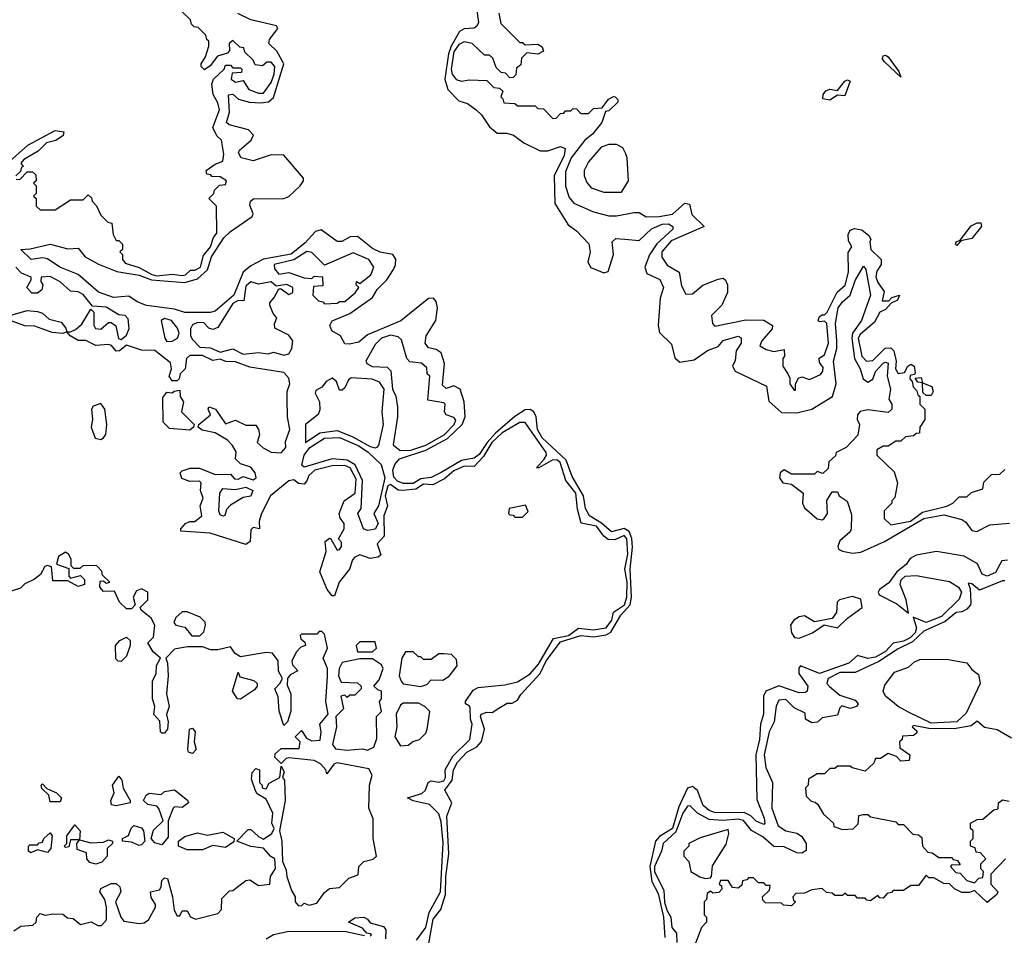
# Model space of a CAD drawing. Extents: x 2737310 to 2869991, y 870230 to 1012730.
# Tile 454 of 479: x 2810405 to 2814282, y 942764 to 946369. Entities that reach past the tile are written whole.
import ezdxf

# ---------------------------------------------------------------- set-up
doc = ezdxf.new("R2010")
doc.units = 0

msp = doc.modelspace()

# ---------------------------------------------------------------- linework, layer by layer
at = {"layer": '0CON02XD'}
for points in [[(2810391.7, 945741.7), (2810405, 945740), (2810435, 945770), (2810455, 945770), (2810468.3, 945758.3), (2810470, 945735), (2810460, 945725), (2810470, 945715), (2810470, 945685), (2810460, 945675), (2810470, 945665), (2810470, 945635), (2810485, 945620), (2810545, 945620), (2810605, 945660), (2810655, 945660), (2810675, 945680), (2810688.3, 945668.3), (2810690, 945655), (2810707, 945637), (2810725, 945600), (2810751.7, 945571.7), (2810768.3, 945568.3), (2810773, 945523), (2810785, 945500), (2810795, 945500), (2810810, 945485), (2810810, 945465), (2810800, 945455), (2810810, 945445), (2810810, 945425), (2810820.7, 945410.7), (2810875, 945393.8), (2810925, 945365.8), (2810945, 945361.1), (2811005, 945367.5), (2811045, 945362), (2811057.5, 945365), (2811077.5, 945382.5), (2811095, 945383.3), (2811116.7, 945395), (2811129.3, 945440.7), (2811156.7, 945475), (2811168.3, 945511.7), (2811181.7, 945528.3), (2811180, 945635), (2811150, 945665), (2811170, 945685), (2811171.7, 945698.3), (2811191.7, 945718.3), (2811215, 945720), (2811220, 945735), (2811195, 945750), (2811161.7, 945751.7), (2811158.3, 945758.3), (2811141.7, 945761.7), (2811140, 945775), (2811175, 945800), (2811205, 945812.5), (2811209.3, 945839.3), (2811200, 945895), (2811181.7, 945911.7), (2811166.2, 945945), (2811192, 946015), (2811185, 946042.5), (2811166.7, 946075), (2811162, 946115), (2811168, 946135), (2811210, 946175), (2811215, 946190), (2811235, 946190), (2811245, 946180), (2811275, 946180), (2811280, 946175), (2811278.3, 946161.7), (2811241.7, 946158.3), (2811237.5, 946135), (2811255, 946123.3), (2811285, 946130), (2811307.5, 946095), (2811345, 946080), (2811365, 946080), (2811395, 946122.5), (2811407.5, 946155), (2811410, 946185), (2811395, 946202.5), (2811378.3, 946201.7), (2811361.7, 946188.3), (2811331.7, 946191.7), (2811325, 946210), (2811291.7, 946241.7), (2811288.3, 946258.3), (2811271.7, 946261.7), (2811245, 946287.5), (2811230, 946275), (2811231.7, 946248.3), (2811223, 946237), (2811183.9, 946226.1), (2811155, 946187.5), (2811132.5, 946172.5), (2811120, 946185), (2811120, 946195), (2811137, 946223), (2811150, 946265), (2811150, 946285), (2811141.7, 946291.7), (2811138.3, 946308.3), (2811108.3, 946338.3), (2811091.7, 946341.7), (2811081.7, 946351.7), (2811078.3, 946368.3), (2811045, 946400)], [(2812014.3, 942725), (2812032.8, 942827.2), (2812064, 942865), (2812081.5, 942925), (2812083.2, 942995), (2812095.6, 943085), (2812086.7, 943233.3), (2812106.2, 943285), (2812078.8, 943335), (2812107.5, 943375), (2812112.9, 943415), (2812128.6, 943445), (2812165.8, 943485), (2812205, 943505.8), (2812223, 943527), (2812236, 943575), (2812220, 943625), (2812222, 943635), (2812245, 943642.5), (2812265, 943640.8), (2812292, 943658), (2812325, 943677.5), (2812345, 943678), (2812365, 943690), (2812378.1, 943711.9), (2812454.3, 943795), (2812477.8, 943845), (2812535, 943919.4), (2812615, 943944.4), (2812665, 943938.9), (2812715, 943947.5), (2812733.1, 943956.9), (2812772.9, 944025), (2812808.5, 944065), (2812814.6, 944095), (2812809.1, 944205), (2812818, 944292), (2812816.2, 944326.2), (2812805, 944354.2), (2812785, 944365.6), (2812735, 944352.5), (2812696.1, 944386.1), (2812649.2, 944415), (2812633.1, 944445), (2812625.6, 944495), (2812580.2, 944570.2), (2812556.9, 944635), (2812462.6, 944722.6), (2812444.4, 944755), (2812438.6, 944805), (2812430, 944825), (2812415, 944834.2), (2812395, 944832.9), (2812355, 944806.9), (2812279.2, 944740.8), (2812246.4, 944705), (2812215, 944656.9), (2812195, 944642.2), (2812145, 944633.5), (2812065, 944585.6), (2812025, 944566.7), (2811985, 944561.5), (2811955, 944542.5), (2811915, 944543.3), (2811892.2, 944552.2), (2811878.3, 944568.3), (2811874.3, 944595), (2811882.4, 944617.6), (2811900.4, 944639.6), (2812005, 944674.5), (2812089.4, 944720.6), (2812148.1, 944775), (2812158.9, 944805), (2812155.7, 944865), (2812139.2, 944915), (2812115, 944927.1), (2812085, 944917.5), (2812070, 944930), (2812078.1, 945015), (2812065, 945057.5), (2812045, 945071.2), (2812015, 945076.7), (2812001.2, 945095), (2812005.8, 945125), (2812044.2, 945185), (2812050, 945235), (2812045, 945260), (2812035, 945273.3), (2812015, 945272), (2811906.6, 945183.4), (2811775, 945128.9), (2811740.8, 945099.2), (2811702, 945092), (2811685, 945092.5), (2811668.8, 945125), (2811634.3, 945144.3), (2811626.2, 945165), (2811636.1, 945183.9), (2811705, 945212.5), (2811795, 945276), (2811813.2, 945306.8), (2811850.8, 945345), (2811877.5, 945385), (2811885.5, 945404.5), (2811885.7, 945425.7), (2811874.2, 945444.2), (2811824.3, 945454.3), (2811795, 945468), (2811735, 945515.7), (2811705.9, 945514.1), (2811674.1, 945495.9), (2811655, 945495.8), (2811592.3, 945542.3), (2811570, 945535), (2811529.2, 945490.8), (2811474.5, 945445.5), (2811365, 945426.9), (2811315, 945400), (2811285.7, 945375), (2811248.1, 945285), (2811175, 945222), (2811155, 945216), (2811055.9, 945215.9), (2811015, 945229.2), (2810904.3, 945244.3), (2810868, 945258), (2810835, 945280), (2810775, 945275.8), (2810715, 945296.2), (2810635, 945365.7), (2810562.5, 945395), (2810515, 945428), (2810495, 945431.2), (2810450, 945425), (2810410, 945465), (2810446.4, 945466.4), (2810525, 945485.7), (2810595, 945466.7), (2810635, 945470), (2810662.5, 945435), (2810715, 945406), (2810787.9, 945377.9), (2810875, 945363.1), (2810924.6, 945344.6), (2811055.5, 945334.5), (2811105, 945348.6), (2811145, 945384.2), (2811160, 945435), (2811209.1, 945510.9), (2811234.6, 945535.4), (2811320, 945595), (2811323.8, 945605), (2811310.7, 945639.3), (2811313.3, 945655), (2811325.7, 945664.3), (2811445, 945665.7), (2811465, 945672.9), (2811510, 945715), (2811523.3, 945735), (2811523.3, 945745), (2811445, 945835.6), (2811395, 945836.7), (2811325, 945813.1), (2811276.7, 945825), (2811266.2, 945845), (2811271.2, 945855), (2811316, 945895), (2811325.8, 945915), (2811306.2, 945935), (2811230, 945955), (2811220, 945965), (2811231.2, 946005), (2811227, 946073), (2811245, 946076.7), (2811266.2, 946056.2), (2811310, 946045), (2811355, 946041.4), (2811385, 946046), (2811405, 946062.5), (2811445.6, 946195), (2811418, 946245), (2811386, 946275), (2811388.8, 946291.2), (2811421.2, 946335), (2811416.2, 946345), (2811315, 946369.2), (2811264.3, 946394.3)], [(2812204.2, 946415), (2812211.2, 946358.8), (2812205.8, 946344.2), (2812195, 946336.2), (2812155, 946333.3), (2812137.3, 946322.7), (2812104.4, 946265), (2812093.5, 946235), (2812079.4, 946135), (2812091.4, 946095), (2812135, 946050), (2812168.8, 946038.8), (2812202.5, 946015), (2812224.1, 945994.1), (2812255, 945947.5), (2812285, 945922.5), (2812323, 945923), (2812350, 945915), (2812390, 945885), (2812455, 945853.3), (2812485, 945853.3), (2812535, 945870), (2812552.5, 945862.5), (2812548.6, 945835), (2812509.2, 945755), (2812512, 945645), (2812565, 945561.2), (2812597.7, 945537.7), (2812646.1, 945486.1), (2812651.2, 945455), (2812642.9, 945415), (2812653.8, 945393.8), (2812705, 945372.5), (2812722.3, 945377.7), (2812744, 945445), (2812738.8, 945495), (2812752.5, 945507.5), (2812787.5, 945505), (2812845, 945500), (2812893.7, 945546.3), (2812935, 945564.3), (2812960, 945565), (2812977.5, 945555), (2812976.7, 945545), (2812913.7, 945486.3), (2812885, 945443.3), (2812866.7, 945395), (2812875, 945370), (2812925.9, 945345.9), (2812940, 945315), (2812927, 945273), (2812918.8, 945165), (2812925, 945137.5), (2812972, 945092), (2812985, 945037.5), (2813005, 945021.2), (2813060.7, 945029.3), (2813113.9, 945066.1), (2813155, 945082.5), (2813175, 945106.7), (2813235, 945122.5), (2813246.7, 945116.7), (2813246.7, 945095), (2813226.7, 945065), (2813223, 945027), (2813212.5, 945005), (2813222.5, 944985), (2813346.4, 944926.4), (2813355, 944867.5), (2813405, 944822.5), (2813465, 944821.2), (2813525, 944836.2), (2813606, 944885), (2813620, 944935), (2813610, 945025), (2813623.1, 945075), (2813623.3, 945105)], [(2812292.5, 946395), (2812300, 946355), (2812375, 946280), (2812385, 946280), (2812395, 946270), (2812445, 946272.5), (2812463, 946263), (2812467.5, 946245), (2812445, 946233.3), (2812401.7, 946238.3), (2812381.7, 946218.3), (2812378.3, 946191.7), (2812361.7, 946178.3), (2812358.3, 946151.7), (2812348.3, 946141.7), (2812335, 946140), (2812318.3, 946158.3), (2812301.7, 946161.7), (2812281.7, 946181.7), (2812268.3, 946218.3), (2812255, 946230), (2812235, 946230), (2812187.5, 946275), (2812155, 946282), (2812135, 946272), (2812115, 946243.3), (2812104.5, 946175), (2812108, 946155), (2812123.9, 946133.9), (2812145, 946127.5), (2812175, 946132.5), (2812245, 946130), (2812271.7, 946101.7), (2812295, 946100), (2812308.3, 946088.3), (2812300, 946065), (2812308.3, 946058.3), (2812311.7, 946041.7), (2812355, 946040), (2812365, 946030), (2812435, 946030), (2812445, 946020), (2812468.3, 946018.3), (2812505, 945980), (2812518.3, 945981.7), (2812535, 946000), (2812548.3, 946001.7), (2812555, 946010), (2812575, 946010), (2812585, 946020), (2812598.3, 946018.3), (2812615, 946000), (2812645, 946000), (2812665, 946020), (2812698.3, 946021.7), (2812723.6, 946056.4), (2812743, 946067), (2812750, 946065), (2812760, 946055), (2812760, 946045), (2812725, 946010), (2812711.7, 946008.3), (2812697.5, 945965), (2812661.2, 945918.8), (2812631.2, 945895), (2812576.2, 945825), (2812555, 945770), (2812553.9, 945713.9), (2812569.3, 945669.3), (2812587, 945647), (2812665, 945612.5), (2812725, 945597.5), (2812755, 945596.7), (2812825, 945610), (2812845, 945610), (2812872.5, 945592.5), (2812923.8, 945593.8), (2812975.9, 945604.1), (2813025, 945646.7), (2813043.3, 945643.3), (2813051.7, 945601.7), (2813100, 945555), (2812971.2, 945498.8), (2812933.3, 945455), (2812933.9, 945433.9), (2812955, 945402.5), (2813002.5, 945375), (2813010.7, 945320.7), (2813028.3, 945288.3), (2813055, 945290), (2813095, 945323.8), (2813155, 945347.5), (2813175, 945351.2), (2813185, 945343.3), (2813192.5, 945325), (2813192, 945295), (2813170, 945245), (2813130, 945205), (2813133, 945173), (2813143, 945163), (2813265, 945187.5), (2813335, 945186.7), (2813370, 945165), (2813368.3, 945151.7), (2813327.5, 945105), (2813320, 945085), (2813345, 945070), (2813375, 945062.5), (2813415, 945070), (2813417.5, 945045), (2813410, 945035), (2813410, 945005), (2813430, 944975), (2813437.5, 944957.5), (2813437.5, 944935), (2813455, 944910), (2813460, 944910), (2813460, 944935), (2813471.7, 944958.3), (2813485, 944962.5), (2813515, 944952.5), (2813558.3, 944971.7), (2813567.5, 944985), (2813569.3, 944999.3), (2813555, 945020), (2813553.6, 945036.4), (2813575, 945050), (2813590, 945095), (2813583.6, 945173.6), (2813575, 945182.5), (2813555, 945180), (2813550, 945185), (2813555, 945200), (2813565, 945206.7), (2813575, 945207.5), (2813585, 945217.5), (2813623.9, 945296.1), (2813655.8, 945324.2), (2813669.2, 945375), (2813667, 945453), (2813682.5, 945475), (2813668.3, 945498.3), (2813667, 945523), (2813675, 945540), (2813693, 945547), (2813721.7, 945541.7), (2813749.3, 945519.3), (2813757.5, 945505), (2813752.5, 945495), (2813757.5, 945465), (2813797.5, 945425), (2813797.5, 945405), (2813780.5, 945379.5), (2813776.4, 945356.4), (2813783.8, 945335), (2813809.3, 945299.3), (2813801.7, 945261.7), (2813827.5, 945262.5), (2813840, 945275), (2813870, 945285), (2813862.5, 945265), (2813837.5, 945252.5), (2813815, 945227.5), (2813792.5, 945217.5), (2813771.7, 945178.3), (2813715, 945130), (2813706.7, 945115), (2813721.2, 945045), (2813740, 945025), (2813765, 945027.5), (2813813.8, 945076.2), (2813835, 945077.5), (2813847.5, 945065), (2813856.2, 945025), (2813854.2, 944994.2), (2813865, 944976.7), (2813890, 944980), (2813902.5, 945005), (2813915, 945012.5), (2813927.5, 945005), (2813931.7, 944978.3), (2813928.3, 944971.7), (2813911.7, 944968.3), (2813910, 944955), (2813920, 944945), (2813923, 944923), (2813938.3, 944908.3), (2813941.7, 944891.7), (2813950, 944885), (2813950, 944855), (2813970, 944835), (2813970, 944795), (2813950, 944765), (2813948.3, 944741.7), (2813935, 944740), (2813925, 944730), (2813893, 944727), (2813875, 944710), (2813855, 944710), (2813825, 944690), (2813805, 944690), (2813780, 944675), (2813780, 944655), (2813848.3, 944588.3), (2813862.5, 944545), (2813851.7, 944488.3), (2813840, 944475), (2813840, 944465), (2813810, 944435), (2813810, 944405), (2813835, 944380), (2813912.5, 944395), (2813960, 944430), (2814056.4, 944453.6), (2814080, 944465), (2814105, 944490), (2814135, 944490), (2814153, 944507), (2814198.3, 944521.7), (2814201.7, 944548.3), (2814231.7, 944578.3), (2814265, 944580), (2814285, 944597.5)], [(2813875, 946142.5), (2813810, 946205), (2813803.3, 946215), (2813805, 946226.7), (2813815, 946230), (2813825, 946222.5), (2813866.7, 946165), (2813875, 946142.5)], [(2813595, 946052), (2813567.5, 946057.5), (2813568.8, 946075), (2813580.3, 946089.7), (2813595, 946096.2), (2813625, 946090), (2813655, 946127.5), (2813665, 946132.5), (2813675, 946127.5), (2813655, 946070), (2813625, 946072.5), (2813595, 946052)], [(2810365, 945811.2), (2810437.5, 945875), (2810545, 945933.3), (2810578.3, 945928.3), (2810576.7, 945913.3), (2810547, 945893), (2810510, 945885), (2810478.3, 945851.7), (2810421.7, 945818.3), (2810410, 945805), (2810418.3, 945791.7), (2810411.7, 945788.3), (2810408.3, 945771.7), (2810390, 945755)], [(2812775, 945690), (2812802.5, 945735), (2812797.5, 945825), (2812791.7, 945841.7), (2812780, 945865), (2812755, 945877.5), (2812725, 945877.5), (2812695, 945867.5), (2812645, 945810), (2812627.5, 945775), (2812627.5, 945755), (2812638.3, 945728.3), (2812655, 945707.5), (2812705, 945690), (2812775, 945690)], [(2814095, 945480), (2814090, 945485), (2814092.5, 945495), (2814108.3, 945501.7), (2814152.3, 945557.7), (2814175, 945570), (2814190, 945570), (2814192.5, 945555), (2814155, 945507.5), (2814111.7, 945498.3), (2814095, 945480)], [(2811605, 945250), (2811655, 945252.5), (2811665, 945260), (2811685, 945260), (2811726.4, 945293.6), (2811740, 945315), (2811730, 945325), (2811731.7, 945338.3), (2811745, 945330), (2811787.5, 945365), (2811800, 945395), (2811780, 945425), (2811718.3, 945451.7), (2811605, 945402.5), (2811555, 945452.5), (2811536.2, 945456.2), (2811485, 945424.3), (2811407.5, 945405), (2811408.3, 945388.3), (2811425, 945367.5), (2811465, 945373.8), (2811525, 945353.3), (2811555, 945350), (2811565, 945360), (2811597, 945357), (2811598.3, 945321.7), (2811561.7, 945318.3), (2811560, 945285), (2811581.7, 945261.7), (2811598.3, 945258.3), (2811605, 945250)], [(2810375, 945207.5), (2810435, 945223.8), (2810475, 945220), (2810495, 945213.3), (2810520.5, 945190.5), (2810568.8, 945178.8), (2810586.7, 945155), (2810590, 945140), (2810605, 945140), (2810625, 945150), (2810649.5, 945170.5), (2810685, 945230), (2810697.5, 945217.5), (2810697, 945167), (2810703.6, 945153.6), (2810725, 945151.2), (2810755, 945177.5), (2810765, 945177.5), (2810783.6, 945163.6), (2810793.8, 945113.8), (2810805, 945110), (2810825, 945127.5), (2810836.4, 945153.6), (2810831.7, 945191.7), (2810820, 945205), (2810795, 945207.5), (2810745, 945237.5), (2810691.7, 945241.7), (2810655, 945287.5), (2810635, 945297.5), (2810605, 945300), (2810565, 945337.5), (2810525, 945357.5), (2810490, 945355), (2810488.3, 945338.3), (2810496.7, 945325), (2810492.5, 945305), (2810475, 945292.5), (2810453, 945293), (2810432.5, 945315), (2810450, 945345), (2810450, 945355), (2810411.7, 945371.7), (2810390, 945395)], [(2813623.3, 945105), (2813617.3, 945172.7), (2813628.6, 945235), (2813645, 945258.8), (2813675.6, 945284.4), (2813695, 945342.5), (2813728.3, 945398.3), (2813736.7, 945385), (2813756, 945285), (2813720, 945185), (2813684.4, 945135), (2813681.5, 945115), (2813692.2, 945035), (2813714.3, 944995), (2813726.2, 944955), (2813745, 944942), (2813765, 944953.3), (2813775.6, 944984.4), (2813805, 945016.2), (2813815, 945021.2), (2813825, 945016.7), (2813821.5, 944965), (2813834, 944915), (2813827.5, 944875), (2813840, 944855), (2813840, 944835), (2813825, 944822.5), (2813745, 944833.3), (2813715, 944826.7), (2813703.9, 944813.9), (2813703.3, 944795), (2813712.5, 944775), (2813706.1, 944733.9), (2813660, 944685), (2813620, 944665), (2813618.3, 944651.7), (2813591.7, 944628.3), (2813588.3, 944601.7), (2813568.3, 944581.7), (2813545, 944590), (2813535, 944580), (2813445, 944580), (2813415, 944596.7), (2813400, 944585), (2813397.5, 944565), (2813410, 944545), (2813445, 944540), (2813490, 944505), (2813487.5, 944465), (2813495, 944447.5), (2813545, 944404), (2813565, 944400), (2813573.3, 944405), (2813586, 944425), (2813583.6, 944476.4), (2813605, 944510), (2813625, 944510), (2813632.5, 944495), (2813663.3, 944473.3), (2813680.7, 944420.7), (2813680, 944365), (2813675, 944352.5), (2813635, 944317.5), (2813627.5, 944295), (2813630, 944285), (2813645, 944276.7), (2813685, 944269.2), (2813717.6, 944272.4), (2813811.2, 944315), (2813965, 944405.5), (2814045, 944418.9), (2814115, 944401.4), (2814131.1, 944391.1), (2814155, 944358), (2814174.3, 944354.3), (2814225, 944380), (2814303.6, 944386.4)], [(2811445, 945048.8), (2811465, 945053.3), (2811476.2, 945075), (2811480, 945105), (2811465, 945127.5), (2811410, 945155), (2811408.3, 945171.7), (2811417.5, 945195), (2811403, 945213), (2811390, 945245), (2811390, 945255), (2811407.5, 945275), (2811425, 945310), (2811435, 945310), (2811465, 945287.5), (2811480, 945295), (2811480, 945315), (2811456.4, 945326.4), (2811415, 945320), (2811395, 945337.5), (2811345, 945327.5), (2811315, 945337.5), (2811295, 945320), (2811288.3, 945261.7), (2811265, 945263.3), (2811245, 945251.2), (2811185, 945157.5), (2811165, 945150), (2811150, 945155), (2811130, 945175), (2811105, 945176.7), (2811085, 945167.5), (2811078.3, 945151.7), (2811077.5, 945125), (2811085, 945110), (2811115, 945080), (2811157, 945077), (2811195, 945060), (2811245, 945073.3), (2811285, 945052.5), (2811345, 945058.8), (2811383, 945053), (2811405, 945060), (2811445, 945048.8)], [(2811536.4, 944553.6), (2811525, 944540), (2811503, 944543), (2811485, 944557.5), (2811465, 944553.3), (2811393.3, 944495), (2811356.7, 944425), (2811347.5, 944395), (2811350, 944365), (2811325, 944370), (2811315, 944360), (2811312.5, 944315), (2811295, 944302.5), (2811155, 944347.5), (2811040, 944355), (2811040, 944365), (2811057.5, 944385), (2811075, 944393.3), (2811095, 944393.3), (2811122.5, 944415), (2811116.2, 944455), (2811127.5, 944485), (2811117.5, 944515), (2811120, 944545), (2811112.5, 944552.5), (2811075, 944551.2), (2811043, 944563), (2811037.5, 944585), (2811045, 944592.5), (2811076.4, 944603.6), (2811113, 944603), (2811175, 944578.8), (2811235, 944580), (2811250.7, 944560.7), (2811265, 944560), (2811285, 944570), (2811325, 944557.5), (2811336.2, 944565), (2811332.5, 944585), (2811315, 944606.7), (2811275, 944620), (2811255, 944640), (2811257, 944667), (2811243, 944693), (2811223, 944713), (2811175, 944742.5), (2811123.6, 944753.6), (2811107.5, 944765), (2811110, 944775), (2811157, 944813), (2811147.5, 944835), (2811150, 944845), (2811175.9, 944835.9), (2811215, 944777.5), (2811255, 944792.5), (2811295, 944772.5), (2811335, 944773.3), (2811345.9, 944755.9), (2811350, 944735), (2811340, 944705), (2811363.9, 944683.9), (2811395, 944666.2), (2811435, 944663.3), (2811452.5, 944685), (2811451.7, 944708.3), (2811468.8, 944755), (2811460, 944805), (2811458.8, 944875), (2811458.8, 944905), (2811468.8, 944935), (2811465, 944957.5), (2811445, 944980), (2811311.7, 945001.7), (2811255, 945022.5), (2811217, 945023), (2811195, 945032.5), (2811165, 945027.5), (2811125, 945047.5), (2811075, 945047.5), (2811062.5, 945035), (2811056.7, 944995), (2811037.5, 944975), (2811032.5, 944955), (2811025, 944947.5), (2811005, 944947.5), (2810993.3, 944965), (2811003.3, 944995), (2810998.3, 945018.3), (2810937, 945067), (2810885, 945067.5), (2810825, 945087.5), (2810797.5, 945065), (2810785, 945064), (2810766.2, 945086.2), (2810755, 945090), (2810705, 945086.2), (2810665, 945106.7), (2810635, 945106.7), (2810603.9, 945123.9), (2810590, 945140), (2810575, 945133.3), (2810533, 945137), (2810465, 945162.5), (2810425, 945163.3), (2810375, 945182.5)], [(2810985, 945102.5), (2811005, 945103.3), (2811026.7, 945115), (2811033.3, 945135), (2811026.7, 945155), (2811002.5, 945185), (2810975, 945192.5), (2810962.5, 945185), (2810976.7, 945115), (2810985, 945102.5)], [(2811902.9, 944672.9), (2811945, 944674.4), (2812005, 944694.4), (2812076, 944735), (2812116, 944775), (2812123, 944793), (2812115, 944802.5), (2812083.9, 944813.9), (2812077.5, 944825), (2812080, 944855), (2812075, 944860), (2812011.7, 944871.7), (2812020, 944965), (2812010, 944975), (2812008.3, 944998.3), (2811987, 945017), (2811941.7, 945021.7), (2811930, 945035), (2811908.3, 945108.3), (2811895, 945120), (2811865, 945126.7), (2811830, 945115), (2811805, 945090), (2811767.5, 945025), (2811772.5, 945015), (2811793.6, 945003.6), (2811851.7, 945001.7), (2811867, 944987), (2811872.5, 944915), (2811886.4, 944886.4), (2811892.5, 944845), (2811893.3, 944805), (2811876.2, 944695), (2811902.9, 944672.9)], [(2811805, 944683.8), (2811815, 944687.5), (2811820.5, 944699.5), (2811838, 944775), (2811832, 944825), (2811840, 944915), (2811821.7, 944941.7), (2811793.6, 944953.6), (2811710.7, 944959.3), (2811699.3, 944950.7), (2811685, 944920), (2811675, 944910), (2811665, 944910), (2811652.5, 944945), (2811635, 944957.5), (2811612.5, 944945), (2811595, 944922.5), (2811570.7, 944909.3), (2811568.3, 944898.3), (2811586.2, 944865), (2811586.4, 944833.6), (2811580, 944815), (2811530, 944775), (2811530, 944705), (2811587.5, 944742.5), (2811655, 944752), (2811716.8, 944726.8), (2811785, 944688), (2811805, 944683.8)], [(2813995, 944890), (2813975, 944890), (2813961.7, 944901.7), (2813960, 944940), (2813941.7, 944941.7), (2813931.7, 944958.3), (2813955, 944960), (2813960, 944940), (2813997.5, 944925), (2814002.5, 944905), (2813995, 944890)], [(2811075, 944753.3), (2810995, 944760), (2810970, 944785), (2810968.3, 944881.7), (2810985, 944902.5), (2811005, 944900), (2811013, 944907), (2811035, 944910), (2811037.5, 944885), (2811050, 944865), (2811042.5, 944825), (2811092.5, 944775), (2811090, 944765), (2811075, 944753.3)], [(2810725, 944716.7), (2810735, 944722.5), (2810744.2, 944735.8), (2810748.1, 944775), (2810740, 944835), (2810725, 944857.5), (2810695, 944847.5), (2810687.5, 944835), (2810691.2, 944795), (2810686.2, 944765), (2810701.7, 944721.7), (2810725, 944716.7)], [(2811967.5, 942745), (2812003.8, 942795), (2812016.9, 942853.1), (2812062.5, 942935), (2812072.7, 943127.3), (2812065, 943210), (2812055, 943242.5), (2812018.3, 943278.3), (2811955, 943293.3), (2811932.5, 943305), (2811988.3, 943321.7), (2812002.5, 943335), (2812013.9, 943366.1), (2812025, 943372.5), (2812055, 943366.2), (2812075, 943372.5), (2812082.5, 943385), (2812081.2, 943415), (2812110.6, 943469.4), (2812177.5, 943535), (2812187.5, 943595), (2812180, 943615), (2812179.3, 943659.3), (2812176.7, 943666.7), (2812160, 943675), (2812160, 943685), (2812190.7, 943729.3), (2812210.7, 943739.3), (2812315, 943750), (2812365, 943762.5), (2812415, 943793.8), (2812448.2, 943831.8), (2812507.7, 943932.3), (2812566.2, 943945), (2812606.2, 943973.8), (2812665, 943966.2), (2812715, 943974), (2812737.1, 944005), (2812744.1, 944035.9), (2812786.7, 944065), (2812796.5, 944095), (2812797.5, 944155), (2812788.1, 944205), (2812799.5, 944265), (2812795.6, 944325), (2812785, 944338), (2812749.2, 944320.8), (2812722.7, 944322.7), (2812705.6, 944335.6), (2812676.2, 944375), (2812616.7, 944386.7), (2812601.7, 944441.7), (2812595.7, 944505), (2812556, 944555), (2812533.8, 944625), (2812522.5, 944635), (2812504, 944636), (2812450, 944605), (2812440, 944605), (2812470.7, 944639.3), (2812480, 944655), (2812478.8, 944665), (2812395, 944783.3), (2812375, 944783.3), (2812305, 944742.9), (2812264.5, 944705), (2812248, 944678), (2812231.1, 944648.9), (2812195, 944610), (2812155, 944611.2), (2812115, 944593.3), (2812078.3, 944561.7), (2812031.7, 944538.3), (2811995, 944540), (2811965, 944520.8), (2811914.1, 944515.9), (2811895, 944516.2), (2811865, 944538.8), (2811855, 944533.8), (2811844.5, 944495), (2811853.8, 944455), (2811838.8, 944415), (2811840, 944335), (2811812.5, 944305), (2811827.5, 944262.5), (2811817, 944253), (2811785, 944247.5), (2811745, 944262.5), (2811725, 944253.3), (2811715, 944242.5), (2811704.3, 944205.7), (2811662.5, 944155), (2811645, 944100), (2811635, 944100), (2811616.2, 944125), (2811587.5, 944195), (2811612.5, 944275), (2811607.5, 944315), (2811625, 944327.5), (2811630, 944325), (2811655, 944280), (2811665, 944282.5), (2811672.5, 944295), (2811671.7, 944311.7), (2811660, 944325), (2811682.5, 944365), (2811682.5, 944385), (2811666.4, 944406.4), (2811663.3, 944425), (2811682.5, 944475), (2811725.6, 944504.4), (2811730.3, 944560.3), (2811705.8, 944605), (2811685, 944614), (2811635, 944612), (2811567.5, 944595), (2811543.8, 944575), (2811536.4, 944553.6)], [(2811775, 944358.1), (2811758.8, 944365), (2811736, 944425), (2811749.4, 944445), (2811754.5, 944555), (2811726.1, 944616.1), (2811695, 944634.5), (2811635, 944640.6), (2811525, 944606.7), (2811516.7, 944615), (2811525.6, 944655), (2811547.1, 944685), (2811605, 944721.9), (2811665, 944723.5), (2811740.8, 944690.8), (2811776.7, 944666.7), (2811828.1, 944618.1), (2811842.5, 944565), (2811817.5, 944455), (2811800, 944425), (2811816.7, 944385), (2811805, 944363.1), (2811775, 944358.1)], [(2811205, 944414.2), (2811195, 944420), (2811188.8, 944435), (2811192.9, 944505), (2811205, 944523.8), (2811255, 944518.8), (2811295, 944528.8), (2811322.5, 944515), (2811315, 944492.5), (2811285, 944487.5), (2811235, 944457.5), (2811219.3, 944440.7), (2811213, 944417), (2811205, 944414.2)], [(2812385, 944410), (2812407, 944433), (2812397, 944457), (2812332.5, 944445), (2812330, 944425), (2812335, 944420), (2812348.3, 944418.3), (2812355, 944410), (2812385, 944410)], [(2810381.7, 942781.7), (2810410, 942800), (2810456.1, 942803.9), (2810470, 942815), (2810472.5, 942835), (2810485, 942850), (2810505, 942842.5), (2810535, 942848.8), (2810575, 942847.5), (2810593, 942833), (2810615, 942830), (2810645, 942806.7), (2810686.7, 942816.7), (2810713, 942803), (2810727, 942803), (2810747.5, 942825), (2810747.5, 942875), (2810740, 942905), (2810720, 942935), (2810725, 942947.5), (2810765, 942967.5), (2810785, 942967.5), (2810800, 942955), (2810803.3, 942935), (2810782.5, 942895), (2810803.3, 942835), (2810815, 942820), (2810875, 942810), (2810895, 942812.5), (2810912.5, 942825), (2810940, 942875), (2810940, 942885), (2810923, 942913), (2810920, 942935), (2810955, 942942.5), (2810962.5, 942955), (2810965, 942980), (2810975, 942990), (2810987, 942987), (2811006.7, 942915), (2811013, 942863), (2811025, 942840), (2811035, 942840), (2811045, 942860), (2811065, 942860), (2811077, 942837), (2811097, 942827), (2811185, 942850), (2811200, 942865), (2811201.7, 942908.3), (2811231.7, 942938.3), (2811245, 942940), (2811295, 942980), (2811311.7, 942981.7), (2811345, 942960), (2811390, 942965), (2811393.3, 942995), (2811413, 943027), (2811410, 943065), (2811393.6, 943073.6), (2811365, 943107.5), (2811315, 943113.3), (2811260, 943135), (2811305, 943180), (2811315, 943180), (2811345, 943152.5), (2811365, 943142.5), (2811397.5, 943165), (2811407.5, 943185), (2811397.5, 943205), (2811402.5, 943245), (2811375, 943300), (2811340.7, 943320.7), (2811333, 943333), (2811318.3, 943378.3), (2811320, 943405), (2811335, 943420), (2811350, 943415), (2811350, 943365), (2811360, 943355), (2811360, 943345), (2811375, 943340), (2811387, 943363), (2811430, 943385), (2811435, 943430), (2811447, 943407), (2811440, 943385), (2811447.5, 943375), (2811450, 943295), (2811427.5, 943175), (2811436.7, 943135), (2811440, 943055), (2811455, 943020), (2811456.7, 942995), (2811475, 942940), (2811490, 942915), (2811490, 942895), (2811501.7, 942881.7), (2811515, 942880), (2811525, 942890), (2811545, 942882.5), (2811575, 942890), (2811605, 942932.5), (2811625, 942947.5), (2811665, 942952.5), (2811701.7, 942988.3), (2811738.3, 943001.7), (2811740, 943035), (2811760, 943055), (2811797, 943063), (2811810, 943075), (2811796.7, 943145), (2811797, 943223), (2811780, 943265), (2811782.5, 943355), (2811792.5, 943395), (2811779.3, 943419.3), (2811655, 943442.5), (2811641.7, 943438.3), (2811615, 943400), (2811610, 943415), (2811589.3, 943439.3), (2811565, 943452.5), (2811465, 943462.5), (2811455, 943460), (2811435, 943440), (2811410, 943465), (2811411.7, 943478.3), (2811435, 943500), (2811505, 943500), (2811510, 943525), (2811490, 943545), (2811515, 943570), (2811535, 943540), (2811555, 943530), (2811588.3, 943531.7), (2811592.5, 943565), (2811587.5, 943595), (2811620, 943635), (2811610, 943685), (2811617, 943783), (2811617.5, 943815), (2811600, 943855), (2811616.7, 943895), (2811605, 943950), (2811595, 943960), (2811585, 943960), (2811575, 943950), (2811515, 943950), (2811510, 943945), (2811511.7, 943931.7), (2811528.3, 943918.3), (2811530, 943905), (2811511.7, 943898.3), (2811495, 943880), (2811476.7, 943845), (2811479.3, 943829.3), (2811500, 943805), (2811470.7, 943789.3), (2811460, 943775), (2811458.3, 943748.3), (2811472.5, 943715), (2811473, 943647), (2811460, 943605), (2811445, 943590), (2811427, 943647), (2811423, 943703), (2811410, 943735), (2811430, 943755), (2811440, 943775), (2811423.6, 943803.6), (2811422.5, 943845), (2811400, 943875), (2811375, 943877.5), (2811275, 943860), (2811253.6, 943873.6), (2811235, 943900), (2811185, 943887.5), (2811158.3, 943888.3), (2811125, 943900), (2811065, 943900), (2811015, 943890), (2810980, 943855), (2810987.5, 943835), (2810990, 943785), (2810982.5, 943715), (2810993.3, 943665), (2810983, 943633), (2810990, 943605), (2810986.7, 943575), (2810975, 943560), (2810965, 943560), (2810960, 943565), (2810957, 943607), (2810933, 943633), (2810937.5, 943665), (2810927.5, 943695), (2810927.5, 943765), (2810942.5, 943795), (2810943.6, 943826.4), (2810960, 943855), (2810930.7, 943880.7), (2810910, 943915), (2810931.7, 943938.3), (2810937.5, 943985), (2810923, 944013), (2810883.6, 944043.6), (2810880, 944055), (2810910, 944085), (2810910, 944115), (2810885, 944127.5), (2810865, 944120), (2810852.5, 944095), (2810860, 944065), (2810845, 944050), (2810825, 944050), (2810797.5, 944075), (2810778.3, 944118.3), (2810735, 944117.5), (2810720, 944135), (2810721.7, 944158.3), (2810735, 944160), (2810745, 944150), (2810760, 944155), (2810731.7, 944181.7), (2810728.3, 944198.3), (2810708.3, 944218.3), (2810655, 944220), (2810641.7, 944208.3), (2810618.3, 944208.3), (2810608.3, 944218.3), (2810607.5, 944245), (2810597.5, 944265), (2810585, 944272.5), (2810557.5, 944255), (2810550, 944225), (2810598.3, 944208.3), (2810598.3, 944178.3), (2810605, 944170), (2810645, 944180), (2810660, 944165), (2810660, 944145), (2810635, 944137.5), (2810595, 944160), (2810535, 944160), (2810530, 944215), (2810515, 944220), (2810503.6, 944216.4), (2810487.5, 944185), (2810463.6, 944166.4), (2810425, 944147.5), (2810408.8, 944131.2), (2810363.3, 944116.7)], [(2814295, 944240.6), (2814272.2, 944237.8), (2814247.2, 944192.8), (2814215, 944177.5), (2814195.8, 944185.8), (2814177, 944227), (2814125, 944256.9), (2814015, 944275.6), (2813935, 944261.1), (2813912, 944248), (2813895.6, 944224.4), (2813858.8, 944195), (2813828, 944152), (2813791.2, 944125), (2813786.2, 944115), (2813790, 944105), (2813859.1, 944069.1), (2813905, 944032.5), (2813895.8, 944085), (2813872.9, 944145), (2813875.8, 944164.2), (2813892.3, 944177.7), (2813935, 944181.2), (2814067, 944157), (2814102.5, 944135), (2814113.8, 944115), (2814105, 944087.5), (2814035, 944018.8), (2813975, 943996.2), (2813923, 944017), (2813936.9, 943975), (2813931.5, 943955), (2813911.4, 943935), (2813885, 943921.8), (2813845, 943914), (2813815, 943881.1), (2813775, 943858.5), (2813744.4, 943854.4), (2813704, 943866), (2813670, 943835), (2813555, 943794.2), (2813480, 943825), (2813473.9, 943816.1), (2813473.8, 943795), (2813508.8, 943745), (2813506.7, 943725), (2813499.5, 943720.5), (2813475, 943718.8), (2813395, 943745.7), (2813343.8, 943725), (2813334, 943705), (2813334, 943635), (2813322, 943595), (2813318.6, 943535), (2813304.2, 943474.2), (2813308.3, 943298.3), (2813336.7, 943225), (2813340, 943205), (2813335, 943200), (2813305, 943213.3), (2813284.2, 943234.2), (2813257.5, 943247.5), (2813145.8, 943245.8), (2813120, 943255), (2813096, 943275), (2813074.2, 943334.2), (2813055, 943349.2), (2813035, 943343.8), (2813000.2, 943269.8), (2812975.5, 943185), (2812925, 943152.9), (2812909.4, 943135), (2812886.2, 943035), (2812894.3, 942975), (2812918.9, 942928.9), (2812940, 942835), (2812946, 942755)], [(2814285, 944160), (2814275, 944160), (2814185, 944122.5), (2814155, 944147.5), (2814140, 944150), (2814147.5, 944127.5), (2814150.8, 944075), (2814150, 944065), (2814135, 944048.6), (2814115, 944037.5), (2814093.3, 944035), (2814050.2, 943999.8), (2813965, 943961.2), (2813920.9, 943919.1), (2813865, 943892.5), (2813788.5, 943841.5), (2813695, 943798.8), (2813635, 943799.2), (2813588.8, 943775), (2813583.3, 943755), (2813593.6, 943743.6), (2813635, 943710), (2813695, 943690), (2813707.5, 943675), (2813700, 943665), (2813675, 943657.5), (2813643, 943667), (2813635, 943660), (2813625, 943630), (2813565, 943620), (2813547, 943603), (2813525, 943600), (2813500, 943615), (2813498.3, 943638.3), (2813455, 943660), (2813421.7, 943691.7), (2813395, 943690), (2813383.6, 943666.4), (2813376.7, 943605), (2813356, 943565), (2813336.2, 943475), (2813343.8, 943425), (2813370, 943365), (2813367.5, 943265), (2813392.5, 943195), (2813422.5, 943175), (2813465.8, 943165.8), (2813483.9, 943153.9), (2813502.5, 943125), (2813501.7, 943098.3), (2813485, 943086.7), (2813465, 943088.8), (2813415, 943112), (2813375, 943113.8), (2813331.7, 943151.7), (2813287.1, 943177.1), (2813255, 943215.8), (2813235, 943221.4), (2813175, 943215.7), (2813120.3, 943220.3), (2813074.2, 943244.2), (2813045, 943273.3), (2813035, 943272.5), (2813016, 943245), (2812988.8, 943171.2), (2812938.8, 943125), (2812932.5, 943095), (2812904.5, 943035), (2812905, 943013.3), (2812941.4, 942941.4), (2812944.6, 942894.6), (2812953, 942863), (2812968.8, 942835), (2812973.8, 942795), (2812991.7, 942771.7), (2812993.3, 942735)], [(2813475, 943933.3), (2813526.7, 943955), (2813573, 943987), (2813626.2, 943975), (2813665, 944012.5), (2813722.5, 944055), (2813717, 944087), (2813685, 944098), (2813633.3, 944085), (2813624.2, 944075), (2813621.9, 944035), (2813605, 944011.2), (2813535, 943998.8), (2813495, 944021.2), (2813475, 944018), (2813453.3, 944005), (2813440, 943985), (2813444, 943955), (2813456.4, 943936.4), (2813475, 943933.3)], [(2811115, 943942.5), (2811130.7, 943959.3), (2811136.7, 943985), (2811135, 943997.5), (2811116.1, 944016.1), (2811065, 944037.5), (2811045, 944037.5), (2811020, 944015), (2811012.5, 943995), (2811020, 943985), (2811055, 943977.5), (2811083, 943943), (2811115, 943942.5)], [(2810805, 943842.5), (2810793, 943843), (2810783, 943853), (2810782.5, 943905), (2810800, 943925), (2810825, 943937.5), (2810840, 943925), (2810840, 943905), (2810825, 943862.5), (2810805, 943842.5)], [(2811795, 943880), (2811810, 943895), (2811805, 943920), (2811745, 943920), (2811730, 943905), (2811735, 943880), (2811795, 943880)], [(2811985, 943743.3), (2812008.3, 943751.7), (2812025, 943770), (2812071.7, 943768.3), (2812096.4, 943783.6), (2812127.5, 943825), (2812125, 943850), (2812105, 943870), (2812075, 943872.5), (2812055, 943872.5), (2812025, 943850), (2811995, 943850), (2811985, 943860), (2811975, 943860), (2811955, 943880), (2811925, 943880), (2811910, 943855), (2811900, 943785), (2811906.7, 943765), (2811915, 943753.8), (2811985, 943743.3)], [(2811775, 943492.5), (2811800, 943505), (2811811.7, 943538.3), (2811810, 943625), (2811830, 943645), (2811822.5, 943685), (2811830, 943695), (2811830, 943725), (2811815, 943730), (2811800, 943745), (2811820.7, 943769.3), (2811836.7, 943815), (2811829.5, 943829.5), (2811795, 943852.5), (2811745, 943852.5), (2811675, 943837.5), (2811662.5, 943815), (2811660, 943785), (2811670.7, 943760.7), (2811735, 943757.5), (2811750, 943745), (2811750, 943735), (2811725, 943710), (2811705, 943710), (2811695, 943700), (2811685, 943710), (2811670, 943705), (2811680, 943655), (2811650, 943625), (2811652.5, 943585), (2811637.5, 943515), (2811648.3, 943498.3), (2811695, 943492.5), (2811755, 943497.5), (2811775, 943492.5)], [(2813995, 943599.4), (2813905, 943642.5), (2813865, 943664.2), (2813814, 943705), (2813806, 943725), (2813811.7, 943748.3), (2813849.5, 943800.5), (2813905, 943820), (2813929.1, 943840.9), (2813950.3, 943849.7), (2814055, 943850.8), (2814135, 943836.7), (2814155, 943810), (2814180.8, 943790.8), (2814188, 943755), (2814132, 943638), (2814095, 943604.3), (2813995, 943599.4)], [(2811275, 943693.3), (2811262.5, 943695), (2811242.5, 943725), (2811265, 943800), (2811271.7, 943781.7), (2811327, 943767), (2811340, 943755), (2811340, 943745), (2811329.3, 943730.7), (2811275, 943693.3)], [(2811905, 943510), (2811935, 943512.5), (2811953, 943527), (2811980, 943535), (2812005, 943560), (2812010, 943575), (2812020, 943645), (2812000, 943665), (2811975, 943677.5), (2811915, 943677.5), (2811905, 943670), (2811887.5, 943635), (2811890, 943585), (2811882.5, 943545), (2811905, 943510)], [(2814310.5, 943540.5), (2814255, 943572.5), (2814205, 943582.5), (2814175, 943607.5), (2814151.7, 943588.3), (2814085, 943576.7), (2813985, 943578.6), (2813925, 943590), (2813920, 943585), (2813938.3, 943568.3), (2813938.3, 943561.7), (2813925, 943550), (2813881.7, 943548.3), (2813880, 943535), (2813870, 943525), (2813871.7, 943501.7), (2813910, 943475), (2813908.3, 943451.7), (2813875, 943450), (2813858.3, 943468.3), (2813825, 943480), (2813795, 943460), (2813775, 943460), (2813768.3, 943441.7), (2813735, 943410), (2813683, 943423), (2813675, 943430), (2813625, 943430), (2813615, 943420), (2813595, 943420), (2813575, 943400), (2813545, 943400), (2813511.7, 943378.3), (2813510, 943355), (2813500, 943345), (2813501.7, 943311.7), (2813521.7, 943291.7), (2813538.3, 943288.3), (2813548.3, 943278.3), (2813570.7, 943240.7), (2813610, 943205), (2813611.7, 943191.7), (2813645, 943180), (2813687, 943183), (2813707, 943203), (2813710, 943235), (2813725, 943240), (2813745, 943240), (2813755, 943230), (2813855, 943210), (2813865, 943200), (2813885, 943200), (2813921.7, 943161.7), (2813945, 943160), (2813958.3, 943148.3), (2813960, 943115), (2813981.7, 943091.7), (2813998.3, 943088.3), (2814025, 943070), (2814075, 943070), (2814081.7, 943061.7), (2814098.3, 943058.3), (2814108.3, 943041.7), (2814075, 943040), (2814070, 943035), (2814091.7, 943011.7), (2814108.3, 943008.3), (2814135, 942980), (2814165, 942970), (2814181.7, 942988.3), (2814198.3, 942991.7), (2814200, 943015), (2814190, 943025), (2814190, 943045), (2814210, 943065), (2814188.3, 943088.3), (2814171.7, 943091.7), (2814168.3, 943108.3), (2814150, 943115), (2814150, 943135), (2814160, 943145), (2814160, 943175), (2814150, 943185), (2814150, 943205), (2814175, 943220), (2814198.3, 943221.7), (2814241.7, 943258.3), (2814258.3, 943261.7), (2814260, 943285), (2814275, 943296.7), (2814301.7, 943291.7)], [(2811085, 943480), (2811070, 943485), (2811067.5, 943495), (2811073.3, 943575), (2811085, 943580), (2811096.2, 943565), (2811092.5, 943525), (2811100, 943495), (2811085, 943480)], [(2810565, 943290), (2810525, 943290), (2810520, 943315), (2810491.7, 943341.7), (2810490, 943355), (2810495, 943360), (2810511.7, 943341.7), (2810550, 943325), (2810570, 943305), (2810565, 943290)], [(2810785, 943273.3), (2810767, 943277), (2810763.3, 943295), (2810777.5, 943325), (2810770, 943355), (2810795, 943390), (2810807.5, 943375), (2810813, 943343), (2810840, 943295), (2810840, 943285), (2810785, 943273.3)], [(2810965, 943120), (2810937.5, 943127.5), (2810922.5, 943145), (2810931.7, 943178.3), (2810970, 943215), (2810953.6, 943263.6), (2810945, 943272.5), (2810909.3, 943279.3), (2810892.5, 943295), (2810902.5, 943315), (2810915, 943323.3), (2810961.7, 943318.3), (2810975, 943330), (2811015, 943336.7), (2811066.4, 943296.4), (2811070, 943285), (2811045, 943266.7), (2811015, 943270), (2811010, 943265), (2810990, 943215), (2810989.3, 943150.7), (2810965, 943120)], [(2810448.3, 943088.3), (2810440, 943095), (2810440, 943115), (2810445, 943120), (2810475, 943120), (2810481.7, 943128.3), (2810495, 943130), (2810500, 943145), (2810525, 943167.5), (2810532.5, 943155), (2810527.5, 943105), (2810515, 943090), (2810475, 943100), (2810448.3, 943088.3)], [(2810705, 943043.3), (2810680.7, 943050.7), (2810670, 943065), (2810668.3, 943088.3), (2810631.7, 943101.7), (2810630, 943125), (2810640, 943140), (2810605, 943140), (2810598.3, 943111.7), (2810585, 943110), (2810580, 943115), (2810590, 943125), (2810590, 943155), (2810621.7, 943198.3), (2810642.5, 943175), (2810640, 943140), (2810685, 943127.5), (2810735, 943130), (2810755, 943140), (2810770, 943135), (2810770, 943125), (2810750, 943105), (2810750, 943075), (2810728.3, 943051.7), (2810705, 943043.3)], [(2810875, 943117.5), (2810845, 943130), (2810810, 943135), (2810810, 943145), (2810833, 943157), (2810843.9, 943186.1), (2810855, 943196.7), (2810885, 943187.5), (2810892.5, 943175), (2810897.5, 943135), (2810885, 943120), (2810875, 943117.5)], [(2811125, 943100), (2811065, 943100), (2811030, 943115), (2811030, 943135), (2811055, 943152.5), (2811105, 943166.7), (2811145, 943157.5), (2811205, 943170), (2811250, 943145), (2811248.3, 943131.7), (2811215, 943110), (2811165, 943117.5), (2811125, 943100)], [(2813105, 942987.5), (2813125, 942990), (2813130, 942995), (2813133, 943037), (2813187, 943123), (2813197.5, 943165), (2813195, 943180), (2813085, 943147.5), (2813040, 943125), (2813040, 943115), (2813020, 943095), (2813020, 943075), (2813040, 943055), (2813047.5, 943015), (2813083.6, 942993.6), (2813105, 942987.5)], [(2814287.5, 943065), (2814230, 943005), (2814230, 942965), (2814256.7, 942935), (2814252.5, 942925), (2814215, 942892.5), (2814165, 942940), (2814145, 942932.5), (2814115, 942932.5), (2814087, 942947), (2814067, 942967), (2814045, 942967.5), (2814005, 942990), (2813985, 942990), (2813975, 943000), (2813945, 942960), (2813915, 942960), (2813885, 942940), (2813845, 942940), (2813838.3, 942931.7), (2813821.7, 942928.3), (2813805, 942910), (2813791.7, 942911.7), (2813785, 942920), (2813755, 942900), (2813741.7, 942901.7), (2813735, 942910), (2813705, 942910), (2813695, 942920), (2813665, 942920), (2813655, 942930), (2813645, 942920), (2813615, 942920), (2813605, 942930), (2813581.7, 942931.7), (2813565, 942947.5), (2813525, 942942.5), (2813495, 942930), (2813461.7, 942928.3), (2813450, 942915), (2813451.7, 942901.7), (2813460, 942895), (2813445, 942880), (2813413, 942883), (2813405, 942890), (2813341.7, 942891.7), (2813331.7, 942901.7), (2813330, 942915), (2813358.3, 942941.7), (2813360, 942960), (2813345, 942960), (2813335, 942970), (2813315, 942970), (2813295, 942990), (2813275, 942990), (2813268.3, 942981.7), (2813251.7, 942978.3), (2813248.3, 942961.7), (2813235, 942950), (2813211.7, 942951.7), (2813195, 942980), (2813165, 942980), (2813160, 942965), (2813168.3, 942958.3), (2813170, 942945), (2813158.3, 942931.7), (2813135, 942930), (2813125, 942937.5), (2813111.7, 942928.3), (2813110, 942905), (2813100, 942895), (2813100, 942845), (2813110, 942835), (2813110, 942815), (2813090, 942795), (2813067, 942733)], [(2811785, 942760), (2811790, 942765), (2811785, 942770), (2811771.7, 942771.7), (2811755, 942792.5), (2811700, 942815), (2811725, 942832.5), (2811760, 942835), (2811775, 942827.5), (2811785, 942812.5), (2811838.3, 942798.3), (2811847.5, 942785), (2811845, 942750)], [(2811375, 942750), (2811405, 942767.5), (2811465, 942780), (2811688.8, 942778.8), (2811763, 942763)]]:
    msp.add_lwpolyline(points, dxfattribs=at)

doc.saveas('drawing.dxf')
